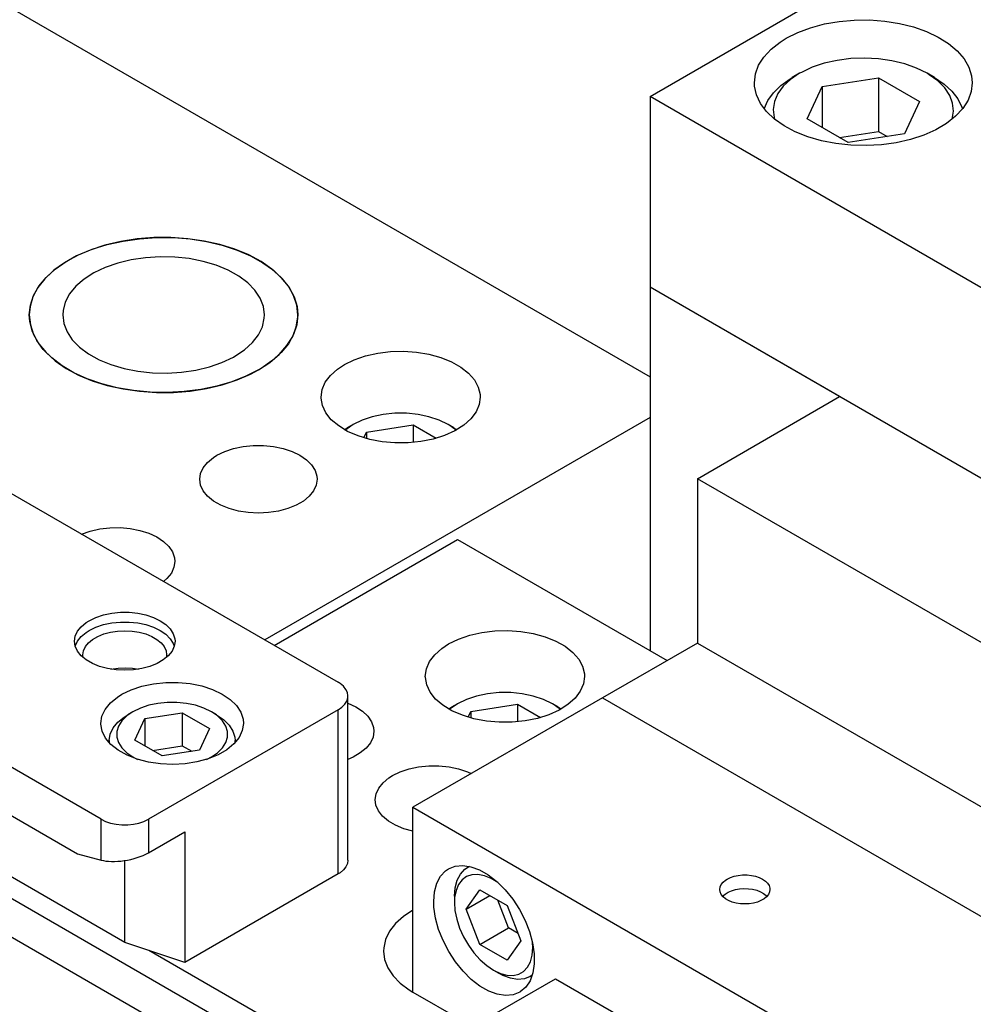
# Model space of a CAD drawing. Header units: inches. Extents: x 3 to 289, y 4 to 291.
# Tile 437 of 634: x 29.35 to 32.91, y 277.25 to 280.92. Entities that reach past the tile are written whole.
import ezdxf

# ---------------------------------------------------------------- set-up
doc = ezdxf.new("R2010")
doc.units = ezdxf.units.IN
doc.header["$LTSCALE"] = 0.5
doc.header["$MEASUREMENT"] = 0
doc.layers.add('DIE', color=7, linetype='Continuous')

msp = doc.modelspace()

# ---------------------------------------------------------------- linework, layer by layer
at = {"layer": 'DIE', "color": 9, "linetype": 'Continuous'}
for p, q in [((31.701, 280.632), (35.6961, 282.9385)), ((26.9174, 282.3485), (31.701, 279.5867)), ((32.3518, 280.9021), (32.4063, 280.9117)), ((32.4063, 280.9117), (32.4626, 280.9167)), ((32.4626, 280.9167), (32.5196, 280.9172)), ((32.5196, 280.9172), (32.5761, 280.913)), ((32.5761, 280.913), (32.631, 280.9043)), ((32.2523, 280.8704), (32.3001, 280.8883)), ((32.3001, 280.8883), (32.3518, 280.9021)), ((32.631, 280.9043), (32.6834, 280.8913)), ((32.6834, 280.8913), (32.732, 280.8741)), ((32.732, 280.8741), (32.776, 280.8532)), ((32.1526, 280.8079), (32.1863, 280.8344)), ((32.1863, 280.8344), (32.2093, 280.8488)), ((32.2093, 280.8488), (32.2523, 280.8704)), ((32.776, 280.8532), (32.8145, 280.829)), ((32.1258, 280.7789), (32.1526, 280.8079)), ((32.8145, 280.829), (32.8467, 280.8019)), ((32.8467, 280.8019), (32.8721, 280.7724)), ((32.1062, 280.748), (32.1258, 280.7789)), ((32.8721, 280.7724), (32.8901, 280.7412)), ((32.0943, 280.7158), (32.1062, 280.748)), ((32.8901, 280.7412), (32.9003, 280.7088)), ((32.0903, 280.683), (32.0943, 280.7158)), ((32.9003, 280.7088), (32.9028, 280.683)), ((32.0909, 280.6704), (32.0903, 280.683)), ((32.0979, 280.6378), (32.0909, 280.6704)), ((32.9028, 280.683), (32.8988, 280.6502)), ((34.883, 278.7949), (31.701, 280.632)), ((31.701, 280.632), (31.701, 279.9215)), ((32.1128, 280.606), (32.0979, 280.6378)), ((32.8869, 280.618), (32.8673, 280.5871)), ((32.8988, 280.6502), (32.8869, 280.618)), ((32.1352, 280.5758), (32.1128, 280.606)), ((32.8673, 280.5871), (32.8404, 280.5581)), ((32.1648, 280.5476), (32.1352, 280.5758)), ((32.2008, 280.5222), (32.1648, 280.5476)), ((32.8404, 280.5581), (32.8068, 280.5316)), ((32.2427, 280.4999), (32.2008, 280.5222)), ((32.767, 280.508), (32.722, 280.4879)), ((32.8068, 280.5316), (32.767, 280.508)), ((32.2896, 280.4812), (32.2427, 280.4999)), ((32.3405, 280.4664), (32.2896, 280.4812)), ((32.6725, 280.4716), (32.6195, 280.4594)), ((32.722, 280.4879), (32.6725, 280.4716)), ((32.3945, 280.456), (32.3405, 280.4664)), ((32.4505, 280.45), (32.3945, 280.456)), ((32.5074, 280.4485), (32.4505, 280.45)), ((32.5642, 280.4517), (32.5074, 280.4485)), ((32.6195, 280.4594), (32.5642, 280.4517)), ((29.7883, 280.1008), (29.7272, 280.0913)), ((29.7361, 280.093), (29.7975, 280.1018)), ((29.851, 280.1057), (29.7883, 280.1008)), ((29.7975, 280.1018), (29.8603, 280.1061)), ((29.9143, 280.1061), (29.851, 280.1057)), ((29.8603, 280.1061), (29.9236, 280.1057)), ((29.9771, 280.1018), (29.9143, 280.1061)), ((29.9236, 280.1057), (29.9862, 280.1008)), ((30.0385, 280.093), (29.9771, 280.1018)), ((29.9862, 280.1008), (30.0474, 280.0913)), ((29.6687, 280.0775), (29.6136, 280.0595)), ((29.6214, 280.0624), (29.6771, 280.0798)), ((29.7272, 280.0913), (29.6687, 280.0775)), ((29.6771, 280.0798), (29.7361, 280.093)), ((30.0975, 280.0798), (30.0385, 280.093)), ((30.0474, 280.0913), (30.1059, 280.0775)), ((30.1531, 280.0624), (30.0975, 280.0798)), ((30.1059, 280.0775), (30.161, 280.0595)), ((29.5629, 280.0377), (29.5174, 280.0123)), ((29.5237, 280.0162), (29.5701, 280.0411)), ((29.6136, 280.0595), (29.5629, 280.0377)), ((29.5701, 280.0411), (29.6214, 280.0624)), ((29.82, 280.0309), (29.7669, 280.023)), ((29.8745, 280.0343), (29.82, 280.0309)), ((29.9292, 280.0331), (29.8745, 280.0343)), ((29.9831, 280.0273), (29.9292, 280.0331)), ((30.035, 280.017), (29.9831, 280.0273)), ((30.2045, 280.0411), (30.1531, 280.0624)), ((30.161, 280.0595), (30.2117, 280.0377)), ((30.2508, 280.0162), (30.2045, 280.0411)), ((30.2117, 280.0377), (30.2572, 280.0123)), ((29.5174, 280.0123), (29.4778, 279.9838)), ((29.4832, 279.9882), (29.5237, 280.0162)), ((29.6695, 279.9943), (29.6273, 279.9742)), ((29.7164, 280.0107), (29.6695, 279.9943)), ((29.7669, 280.023), (29.7164, 280.0107)), ((30.0837, 280.0025), (30.035, 280.017)), ((30.1282, 279.984), (30.0837, 280.0025)), ((30.2914, 279.9882), (30.2508, 280.0162)), ((30.2572, 280.0123), (30.2968, 279.9838)), ((29.422, 279.9244), (29.4491, 279.9574)), ((29.4778, 279.9838), (29.4447, 279.9527)), ((29.4491, 279.9574), (29.4832, 279.9882)), ((29.6273, 279.9742), (29.5906, 279.9507)), ((30.1676, 279.962), (30.1282, 279.984)), ((30.2011, 279.937), (30.1676, 279.962)), ((30.3254, 279.9574), (30.2914, 279.9882)), ((30.2968, 279.9838), (30.3299, 279.9527)), ((30.3525, 279.9244), (30.3254, 279.9574)), ((29.4187, 279.9194), (29.4001, 279.8845)), ((29.4024, 279.8897), (29.422, 279.9244)), ((29.4447, 279.9527), (29.4187, 279.9194)), ((29.5601, 279.9244), (29.5367, 279.8958)), ((29.5906, 279.9507), (29.5601, 279.9244)), ((30.2278, 279.9094), (30.2011, 279.937)), ((30.3299, 279.9527), (30.3559, 279.9194)), ((30.3722, 279.8897), (30.3525, 279.9244)), ((30.3559, 279.9194), (30.3744, 279.8845)), ((34.883, 278.0844), (31.701, 279.9215)), ((31.701, 279.9215), (31.701, 278.5661)), ((32.4081, 279.5133), (31.701, 279.9215)), ((29.4001, 279.8845), (29.3894, 279.8485)), ((29.3905, 279.8538), (29.4024, 279.8897)), ((29.5367, 279.8958), (29.5206, 279.8655)), ((30.2474, 279.8798), (30.2278, 279.9094)), ((30.3841, 279.8538), (30.3722, 279.8897)), ((30.3744, 279.8845), (30.3852, 279.8485)), ((29.3865, 279.8174), (29.3905, 279.8538)), ((29.3894, 279.8485), (29.3865, 279.8174)), ((29.5206, 279.8655), (29.5124, 279.8342)), ((30.2593, 279.8489), (30.2474, 279.8798)), ((30.2633, 279.8174), (30.2593, 279.8489)), ((30.3881, 279.8174), (30.3841, 279.8538)), ((30.3852, 279.8485), (30.3881, 279.8174)), ((29.3865, 279.8174), (29.3905, 279.7809)), ((29.3881, 279.794), (29.3865, 279.8174)), ((29.5124, 279.8342), (29.5113, 279.8174)), ((29.5113, 279.8174), (29.5153, 279.7858)), ((30.2627, 279.8052), (30.2633, 279.8174)), ((30.3822, 279.7732), (30.3879, 279.8096)), ((30.3881, 279.8174), (30.3841, 279.7809)), ((30.3879, 279.8096), (30.3881, 279.8174)), ((29.3972, 279.7579), (29.3881, 279.794)), ((29.3905, 279.7809), (29.4024, 279.745)), ((29.5153, 279.7858), (29.5272, 279.7549)), ((30.2408, 279.7434), (30.2557, 279.7738)), ((30.2557, 279.7738), (30.2627, 279.8052)), ((30.3686, 279.7375), (30.3822, 279.7732)), ((30.3841, 279.7809), (30.3722, 279.745)), ((29.4141, 279.7227), (29.3972, 279.7579)), ((29.4024, 279.745), (29.422, 279.7103)), ((29.5272, 279.7549), (29.5467, 279.7253)), ((30.2184, 279.7145), (30.2408, 279.7434)), ((30.3474, 279.7031), (30.3686, 279.7375)), ((30.3722, 279.745), (30.3525, 279.7103)), ((29.4385, 279.689), (29.4141, 279.7227)), ((29.422, 279.7103), (29.4491, 279.6773)), ((29.5467, 279.7253), (29.5735, 279.6977)), ((29.5735, 279.6977), (29.607, 279.6727)), ((30.189, 279.6878), (30.2184, 279.7145)), ((30.3187, 279.6705), (30.3474, 279.7031)), ((30.3525, 279.7103), (30.3254, 279.6773)), ((29.4701, 279.6573), (29.4385, 279.689)), ((29.4491, 279.6773), (29.4832, 279.6465)), ((29.607, 279.6727), (29.6464, 279.6507)), ((30.105, 279.6404), (30.1473, 279.6605)), ((30.1473, 279.6605), (30.1532, 279.6639)), ((30.1532, 279.6639), (30.189, 279.6878)), ((30.2832, 279.6403), (30.3187, 279.6705)), ((30.3254, 279.6773), (30.2914, 279.6465)), ((30.5984, 279.6506), (30.6402, 279.665)), ((30.6402, 279.665), (30.6855, 279.6753)), ((30.6855, 279.6753), (30.7331, 279.6812)), ((30.7331, 279.6812), (30.7817, 279.6825)), ((30.7817, 279.6825), (30.8301, 279.6792)), ((30.8301, 279.6792), (30.8769, 279.6713)), ((30.8769, 279.6713), (30.9208, 279.6592)), ((29.5084, 279.6282), (29.4701, 279.6573)), ((29.4832, 279.6465), (29.5237, 279.6185)), ((29.5527, 279.6022), (29.5084, 279.6282)), ((29.6464, 279.6507), (29.6909, 279.6322)), ((29.6909, 279.6322), (29.7396, 279.6177)), ((30.0077, 279.6117), (30.0582, 279.624)), ((30.0582, 279.624), (30.105, 279.6404)), ((30.2414, 279.6129), (30.2832, 279.6403)), ((30.2914, 279.6465), (30.2508, 279.6185)), ((30.5361, 279.6158), (30.5612, 279.6324)), ((30.5612, 279.6324), (30.5984, 279.6506)), ((30.9208, 279.6592), (30.9607, 279.6431)), ((30.9607, 279.6431), (30.9955, 279.6234)), ((30.9955, 279.6234), (31.0243, 279.6008)), ((29.5237, 279.6185), (29.5701, 279.5936)), ((29.6024, 279.5795), (29.5527, 279.6022)), ((29.5701, 279.5936), (29.6214, 279.5723)), ((29.7396, 279.6177), (29.7914, 279.6074)), ((29.7914, 279.6074), (29.8453, 279.6016)), ((29.8453, 279.6016), (29.9001, 279.6004)), ((29.9001, 279.6004), (29.9546, 279.6038)), ((29.9546, 279.6038), (30.0077, 279.6117)), ((30.1939, 279.5888), (30.1416, 279.5683)), ((30.161, 279.5752), (30.2117, 279.5971)), ((30.2414, 279.6129), (30.1939, 279.5888)), ((30.2117, 279.5971), (30.2414, 279.6129)), ((30.2508, 279.6185), (30.2414, 279.6129)), ((30.4902, 279.5665), (30.5096, 279.5922)), ((30.5096, 279.5922), (30.5361, 279.6158)), ((31.0243, 279.6008), (31.0462, 279.5757)), ((29.6566, 279.5607), (29.6024, 279.5795)), ((29.6214, 279.5723), (29.6771, 279.5549)), ((29.7145, 279.546), (29.6566, 279.5607)), ((29.6771, 279.5549), (29.7361, 279.5417)), ((30.0852, 279.5517), (30.0256, 279.5394)), ((30.0474, 279.5434), (30.1059, 279.5572)), ((30.1416, 279.5683), (30.0852, 279.5517)), ((30.1059, 279.5572), (30.161, 279.5752)), ((30.4783, 279.5392), (30.4902, 279.5665)), ((31.0462, 279.5757), (31.0608, 279.5488)), ((29.7751, 279.5356), (29.7145, 279.546)), ((29.7361, 279.5417), (29.7975, 279.5329)), ((29.8376, 279.5296), (29.7751, 279.5356)), ((29.7975, 279.5329), (29.8603, 279.5286)), ((29.9008, 279.5283), (29.8376, 279.5296)), ((29.8603, 279.5286), (29.9236, 279.529)), ((29.9638, 279.5316), (29.9008, 279.5283)), ((29.9236, 279.529), (29.9862, 279.5339)), ((30.0256, 279.5394), (29.9638, 279.5316)), ((29.9862, 279.5339), (30.0474, 279.5434)), ((30.4743, 279.5112), (30.4783, 279.5392)), ((31.0608, 279.5488), (31.0676, 279.521)), ((31.0676, 279.521), (31.068, 279.5112)), ((31.8778, 279.2071), (32.4081, 279.5133)), ((30.4744, 279.5074), (30.4743, 279.5112)), ((30.4794, 279.4795), (30.4744, 279.5074)), ((30.4923, 279.4524), (30.4794, 279.4795)), ((31.064, 279.4832), (31.0522, 279.4559)), ((31.068, 279.5112), (31.064, 279.4832)), ((28.7701, 279.4688), (30.5379, 278.4482)), ((30.5127, 279.4268), (30.4923, 279.4524)), ((31.0522, 279.4559), (31.0327, 279.4301)), ((31.701, 279.4357), (30.2643, 278.6061)), ((30.5401, 279.4036), (30.5127, 279.4268)), ((30.5736, 279.3832), (30.5401, 279.4036)), ((31.0063, 279.4065), (30.9735, 279.3857)), ((31.0327, 279.4301), (31.0063, 279.4065)), ((30.6125, 279.3663), (30.5736, 279.3832)), ((30.6557, 279.3533), (30.6125, 279.3663)), ((30.9352, 279.3683), (30.8926, 279.3548)), ((30.9735, 279.3857), (30.9352, 279.3683)), ((30.1842, 279.327), (30.2218, 279.3308)), ((30.2218, 279.3308), (30.2599, 279.3308)), ((30.2599, 279.3308), (30.2975, 279.327)), ((30.7019, 279.3445), (30.6557, 279.3533)), ((30.75, 279.3402), (30.7019, 279.3445)), ((30.7987, 279.3405), (30.75, 279.3402)), ((30.8467, 279.3454), (30.7987, 279.3405)), ((30.8926, 279.3548), (30.8467, 279.3454)), ((30.0733, 279.2862), (30.0862, 279.2943)), ((30.0862, 279.2943), (30.1154, 279.3084)), ((30.1154, 279.3084), (30.1484, 279.3194)), ((30.1484, 279.3194), (30.1842, 279.327)), ((30.2975, 279.327), (30.3333, 279.3194)), ((30.3333, 279.3194), (30.3663, 279.3084)), ((30.3663, 279.3084), (30.3955, 279.2943)), ((30.3955, 279.2943), (30.42, 279.2774)), ((30.0353, 279.2482), (30.0514, 279.2681)), ((30.0514, 279.2681), (30.0733, 279.2862)), ((30.42, 279.2774), (30.4391, 279.2584)), ((30.4391, 279.2584), (30.4521, 279.2377)), ((30.0221, 279.205), (30.0254, 279.2269)), ((30.0254, 279.2269), (30.0353, 279.2482)), ((30.4521, 279.2377), (30.4588, 279.216)), ((30.0254, 279.1831), (30.0221, 279.205)), ((30.0353, 279.1618), (30.0254, 279.1831)), ((30.4563, 279.1831), (30.4464, 279.1618)), ((30.4596, 279.205), (30.4563, 279.1831)), ((30.4588, 279.216), (30.4596, 279.205)), ((31.8778, 279.2071), (31.8778, 278.5947)), ((33.6456, 278.1865), (31.8778, 279.2071)), ((30.0514, 279.1418), (30.0353, 279.1618)), ((30.4464, 279.1618), (30.4303, 279.1418)), ((30.0733, 279.1238), (30.0514, 279.1418)), ((30.1002, 279.1082), (30.0733, 279.1238)), ((30.4084, 279.1238), (30.3814, 279.1082)), ((30.4303, 279.1418), (30.4084, 279.1238)), ((30.1315, 279.0956), (30.1002, 279.1082)), ((30.166, 279.0863), (30.1315, 279.0956)), ((30.2028, 279.0806), (30.166, 279.0863)), ((30.2408, 279.0787), (30.2028, 279.0806)), ((30.2788, 279.0806), (30.2408, 279.0787)), ((30.3157, 279.0863), (30.2788, 279.0806)), ((30.3502, 279.0956), (30.3157, 279.0863)), ((30.3814, 279.1082), (30.3502, 279.0956)), ((29.581, 279.0006), (29.6136, 279.012)), ((29.6136, 279.012), (29.6492, 279.02)), ((29.6492, 279.02), (29.6865, 279.0243)), ((29.6865, 279.0243), (29.7247, 279.0248)), ((29.7247, 279.0248), (29.7624, 279.0215)), ((29.7624, 279.0215), (29.7985, 279.0144)), ((29.7985, 279.0144), (29.8319, 279.0039)), ((29.8319, 279.0039), (29.8617, 278.9901)), ((29.8617, 278.9901), (29.8868, 278.9736)), ((29.8868, 278.9736), (29.9066, 278.9547)), ((30.2996, 278.5857), (30.9833, 278.9805)), ((30.9833, 278.9805), (31.7646, 278.5294)), ((29.654, 277.9379), (27.8862, 278.9585)), ((29.9066, 278.9547), (29.9205, 278.9342)), ((29.9205, 278.9342), (29.9279, 278.9126)), ((29.9293, 278.8988), (29.9259, 278.8769)), ((29.9279, 278.9126), (29.9293, 278.8988)), ((29.9161, 278.8556), (29.8999, 278.8357)), ((29.9259, 278.8769), (29.9161, 278.8556)), ((29.8999, 278.8357), (29.8868, 278.8241)), ((27.8862, 278.7789), (29.5656, 277.8093)), ((29.6631, 278.6994), (29.6938, 278.7058)), ((29.6938, 278.7058), (29.726, 278.7091)), ((29.726, 278.7091), (29.7587, 278.7091)), ((29.7587, 278.7091), (29.7909, 278.7058)), ((29.7909, 278.7058), (29.8216, 278.6994)), ((29.58, 278.6554), (29.5987, 278.6709)), ((29.5987, 278.6709), (29.6098, 278.6778)), ((29.6098, 278.6778), (29.6348, 278.6899)), ((29.6348, 278.6899), (29.6631, 278.6994)), ((29.6631, 278.6631), (29.6938, 278.6695)), ((29.6938, 278.6695), (29.726, 278.6728)), ((29.726, 278.6728), (29.7587, 278.6728)), ((29.7587, 278.6728), (29.7909, 278.6695)), ((29.7909, 278.6695), (29.8216, 278.6631)), ((29.8216, 278.6994), (29.8499, 278.6899)), ((29.8499, 278.6899), (29.875, 278.6778)), ((29.875, 278.6778), (29.896, 278.6634)), ((29.5577, 278.6201), (29.5662, 278.6383)), ((29.5662, 278.6383), (29.58, 278.6554)), ((29.5794, 278.6185), (29.598, 278.6341)), ((29.598, 278.6341), (29.6098, 278.6415)), ((29.6098, 278.6415), (29.6348, 278.6536)), ((29.6348, 278.6536), (29.6631, 278.6631)), ((29.6643, 278.6284), (29.6889, 278.635)), ((29.6889, 278.635), (29.7152, 278.6391)), ((29.7152, 278.6391), (29.7424, 278.6405)), ((29.7424, 278.6405), (29.7695, 278.6391)), ((29.7695, 278.6391), (29.7958, 278.635)), ((29.7958, 278.635), (29.8205, 278.6284)), ((29.8216, 278.6631), (29.8499, 278.6536)), ((29.8499, 278.6536), (29.875, 278.6415)), ((29.875, 278.6415), (29.896, 278.6271)), ((29.896, 278.6634), (29.9123, 278.647)), ((29.9123, 278.647), (29.9235, 278.6293)), ((31.0291, 278.624), (31.0744, 278.6343)), ((31.0744, 278.6343), (31.122, 278.6401)), ((31.122, 278.6401), (31.1706, 278.6414)), ((31.1706, 278.6414), (31.219, 278.6381)), ((31.219, 278.6381), (31.2658, 278.6303)), ((29.5549, 278.6013), (29.5577, 278.6201)), ((29.5577, 278.5825), (29.5549, 278.6013)), ((29.5575, 278.5831), (29.5658, 278.6014)), ((29.5658, 278.6014), (29.5794, 278.6185)), ((29.6071, 278.5953), (29.6227, 278.6082)), ((29.6227, 278.6082), (29.6419, 278.6193)), ((29.6419, 278.6193), (29.6643, 278.6284)), ((29.8205, 278.6284), (29.8428, 278.6193)), ((29.8428, 278.6193), (29.8621, 278.6082)), ((29.8621, 278.6082), (29.8777, 278.5953)), ((29.896, 278.6271), (29.9123, 278.6107)), ((29.9123, 278.6107), (29.9235, 278.593)), ((29.9235, 278.6293), (29.9292, 278.6107)), ((29.9299, 278.6013), (29.927, 278.5825)), ((29.9292, 278.6107), (29.9299, 278.6013)), ((30.9502, 278.5913), (30.9873, 278.6095)), ((30.9873, 278.6095), (31.0291, 278.624)), ((31.2658, 278.6303), (31.3097, 278.6182)), ((31.3097, 278.6182), (31.3496, 278.6021)), ((31.3496, 278.6021), (31.3844, 278.5824)), ((29.5662, 278.5642), (29.5577, 278.5825)), ((29.58, 278.5471), (29.5662, 278.5642)), ((29.5861, 278.5502), (29.5885, 278.5659)), ((29.5885, 278.5659), (29.5956, 278.5811)), ((29.5956, 278.5811), (29.6071, 278.5953)), ((29.8777, 278.5953), (29.8892, 278.5811)), ((29.8892, 278.5811), (29.8963, 278.5659)), ((29.8963, 278.5659), (29.8986, 278.5502)), ((29.9186, 278.5642), (29.9048, 278.5471)), ((29.927, 278.5825), (29.9186, 278.5642)), ((29.9235, 278.593), (29.9272, 278.5831)), ((30.8985, 278.5512), (30.925, 278.5748)), ((30.925, 278.5748), (30.9502, 278.5913)), ((31.3844, 278.5824), (31.4132, 278.5597)), ((31.4132, 278.5597), (31.4351, 278.5346)), ((31.8778, 278.5947), (31.5243, 278.3906)), ((31.8778, 278.5947), (33.6456, 277.5741)), ((29.5987, 278.5317), (29.58, 278.5471)), ((29.587, 278.5407), (29.5861, 278.5502)), ((29.6219, 278.5183), (29.5987, 278.5317)), ((29.886, 278.5317), (29.8629, 278.5183)), ((29.9048, 278.5471), (29.886, 278.5317)), ((29.8986, 278.5502), (29.8977, 278.5407)), ((30.8672, 278.4982), (30.8791, 278.5254)), ((30.8791, 278.5254), (30.8985, 278.5512)), ((31.4351, 278.5346), (31.4497, 278.5078)), ((29.7424, 277.4786), (27.9746, 278.4992)), ((29.6486, 278.5075), (29.6219, 278.5183)), ((29.6782, 278.4996), (29.6486, 278.5075)), ((29.7098, 278.4947), (29.6782, 278.4996)), ((29.7424, 278.493), (29.7098, 278.4947)), ((29.7749, 278.4947), (29.7424, 278.493)), ((29.8065, 278.4996), (29.7749, 278.4947)), ((29.8361, 278.5075), (29.8065, 278.4996)), ((29.8629, 278.5183), (29.8361, 278.5075)), ((30.8632, 278.4701), (30.8672, 278.4982)), ((31.4497, 278.5078), (31.4565, 278.48)), ((30.8633, 278.4664), (30.8632, 278.4701)), ((30.8683, 278.4385), (30.8633, 278.4664)), ((31.4569, 278.4701), (31.453, 278.4421)), ((31.4565, 278.48), (31.4569, 278.4701)), ((29.7313, 278.4035), (29.7666, 278.4206)), ((29.7666, 278.4206), (29.8064, 278.434)), ((29.8064, 278.434), (29.8497, 278.4431)), ((29.8497, 278.4431), (29.895, 278.4478)), ((29.895, 278.4478), (29.9411, 278.4479)), ((29.9411, 278.4479), (29.9865, 278.4434)), ((29.9865, 278.4434), (30.0298, 278.4345)), ((30.0298, 278.4345), (30.0699, 278.4214)), ((30.0699, 278.4214), (30.1054, 278.4044)), ((30.5452, 278.4435), (30.5379, 278.4482)), ((30.5577, 278.4332), (30.5452, 278.4435)), ((30.5669, 278.4218), (30.5577, 278.4332)), ((30.5726, 278.4097), (30.5669, 278.4218)), ((30.8812, 278.4114), (30.8683, 278.4385)), ((31.4411, 278.4149), (31.4217, 278.3891)), ((31.453, 278.4421), (31.4411, 278.4149)), ((29.6887, 278.3714), (29.715, 278.3932)), ((29.715, 278.3932), (29.7313, 278.4035)), ((30.1054, 278.4044), (30.1353, 278.3842)), ((30.1353, 278.3842), (30.1587, 278.3613)), ((30.5628, 278.3667), (30.5702, 278.3785)), ((30.5702, 278.3785), (30.574, 278.3909)), ((30.5745, 278.3972), (30.5726, 278.4097)), ((30.574, 278.3909), (30.5745, 278.3972)), ((30.5745, 277.7848), (30.5745, 278.3972)), ((31.5243, 278.3906), (30.8172, 277.9824)), ((30.9016, 278.3858), (30.8812, 278.4114)), ((30.929, 278.3626), (30.9016, 278.3858)), ((31.4217, 278.3891), (31.3952, 278.3655)), ((31.5243, 278.3906), (33.292, 277.37)), ((31.5243, 278.3906), (33.292, 277.37)), ((29.6575, 278.3216), (29.6694, 278.3473)), ((29.6694, 278.3473), (29.6887, 278.3714)), ((30.5379, 278.3461), (29.8308, 277.9379)), ((30.1587, 278.3613), (30.1749, 278.3364)), ((30.5379, 278.3461), (30.5519, 278.3558)), ((30.5519, 278.3558), (30.5628, 278.3667)), ((30.5745, 278.371), (30.6042, 278.3573)), ((30.6042, 278.3573), (30.6294, 278.3407)), ((30.6294, 278.3407), (30.6492, 278.3219)), ((30.9625, 278.3422), (30.929, 278.3626)), ((31.0014, 278.3253), (30.9625, 278.3422)), ((31.3624, 278.3447), (31.3242, 278.3273)), ((31.3952, 278.3655), (31.3624, 278.3447)), ((29.6535, 278.2951), (29.6575, 278.3216)), ((30.1749, 278.3364), (30.1835, 278.3103)), ((30.1835, 278.3103), (30.1848, 278.2951)), ((30.6492, 278.3219), (30.663, 278.3014)), ((31.0446, 278.3123), (31.0014, 278.3253)), ((31.0908, 278.3035), (31.0446, 278.3123)), ((31.1389, 278.2992), (31.0908, 278.3035)), ((31.2356, 278.3044), (31.1876, 278.2995)), ((31.2815, 278.3137), (31.2356, 278.3044)), ((31.3242, 278.3273), (31.2815, 278.3137)), ((29.6536, 278.2925), (29.6535, 278.2951)), ((29.6583, 278.2661), (29.6536, 278.2925)), ((29.6709, 278.2405), (29.6583, 278.2661)), ((30.1808, 278.2686), (30.1689, 278.2429)), ((30.1848, 278.2951), (30.1808, 278.2686)), ((30.663, 278.3014), (30.6704, 278.2798)), ((30.6717, 278.266), (30.6684, 278.2441)), ((30.6704, 278.2798), (30.6717, 278.266)), ((31.1876, 278.2995), (31.1389, 278.2992)), ((29.691, 278.2166), (29.6709, 278.2405)), ((30.1689, 278.2429), (30.1496, 278.2188)), ((30.6684, 278.2441), (30.6585, 278.2228)), ((29.7179, 278.195), (29.691, 278.2166)), ((29.7509, 278.1764), (29.7179, 278.195)), ((30.1233, 278.197), (30.0908, 278.1781)), ((30.1496, 278.2188), (30.1233, 278.197)), ((30.6424, 278.2029), (30.6205, 278.1848)), ((30.6585, 278.2228), (30.6424, 278.2029)), ((29.7889, 278.1614), (29.7509, 278.1764)), ((29.8309, 278.1505), (29.7889, 278.1614)), ((30.0533, 278.1627), (30.0116, 278.1513)), ((30.0908, 278.1781), (30.0533, 278.1627)), ((30.5936, 278.1693), (30.5745, 278.161)), ((30.6205, 278.1848), (30.5936, 278.1693)), ((29.8755, 278.1438), (29.8309, 278.1505)), ((29.9214, 278.1417), (29.8755, 278.1438)), ((29.9672, 278.1443), (29.9214, 278.1417)), ((30.0116, 278.1513), (29.9672, 278.1443)), ((30.7694, 278.1143), (30.8025, 278.1253)), ((30.8025, 278.1253), (30.8383, 278.1329)), ((30.8383, 278.1329), (30.8758, 278.1367)), ((30.8758, 278.1367), (30.914, 278.1367)), ((30.914, 278.1367), (30.9515, 278.1329)), ((30.9515, 278.1329), (30.9874, 278.1253)), ((30.9874, 278.1253), (31.0204, 278.1143)), ((30.7055, 278.074), (30.7273, 278.0921)), ((30.7273, 278.0921), (30.7402, 278.1002)), ((30.7402, 278.1002), (30.7694, 278.1143)), ((31.0204, 278.1143), (31.0347, 278.108)), ((30.6795, 278.0328), (30.6894, 278.0541)), ((30.6894, 278.0541), (30.7055, 278.074)), ((30.6762, 278.0109), (30.6795, 278.0328)), ((30.679, 277.9907), (30.6762, 278.0109)), ((30.6883, 277.9694), (30.679, 277.9907)), ((30.8172, 277.9824), (32.5849, 276.9618)), ((30.8172, 277.2932), (30.8172, 277.9824)), ((29.654, 277.9379), (29.6707, 277.9298)), ((29.8141, 277.9298), (29.8308, 277.9379)), ((30.7039, 277.9493), (30.6883, 277.9694)), ((30.7253, 277.9311), (30.7039, 277.9493)), ((29.6707, 277.9298), (29.6896, 277.9235)), ((29.6896, 277.9235), (29.71, 277.9192)), ((29.71, 277.9192), (29.7315, 277.917)), ((29.7315, 277.917), (29.7533, 277.917)), ((29.7533, 277.917), (29.7747, 277.9192)), ((29.7747, 277.9192), (29.7952, 277.9235)), ((29.7952, 277.9235), (29.8141, 277.9298)), ((30.7519, 277.9153), (30.7253, 277.9311)), ((30.7828, 277.9024), (30.7519, 277.9153)), ((30.8172, 277.8928), (30.7828, 277.9024)), ((29.8308, 277.8129), (29.9665, 277.8913)), ((29.9665, 277.8913), (29.9665, 277.4039)), ((29.5656, 277.8093), (29.654, 277.7856)), ((29.7525, 277.7855), (29.7648, 277.7881)), ((29.7648, 277.7881), (29.7769, 277.7912)), ((29.7769, 277.7912), (29.7888, 277.7947)), ((29.7888, 277.7947), (29.8002, 277.7987)), ((29.8002, 277.7987), (29.8111, 277.8031)), ((29.8111, 277.8031), (29.8213, 277.8079)), ((29.8213, 277.8079), (29.8308, 277.8129)), ((28.8689, 277.7597), (30.4238, 276.862)), ((30.5476, 276.9335), (29.0811, 277.7801)), ((29.654, 277.7856), (29.6628, 277.7836)), ((29.6628, 277.7836), (29.6723, 277.782)), ((29.6723, 277.782), (29.6824, 277.781)), ((29.6824, 277.781), (29.6931, 277.7804)), ((29.6931, 277.7804), (29.7044, 277.7804)), ((29.7044, 277.7804), (29.716, 277.7809)), ((29.716, 277.7809), (29.728, 277.7819)), ((29.728, 277.7819), (29.7402, 277.7835)), ((29.7402, 277.7835), (29.7525, 277.7855)), ((29.7424, 277.4786), (29.7424, 277.7838)), ((30.5669, 277.7601), (30.5577, 277.7487)), ((30.5726, 277.7722), (30.5669, 277.7601)), ((30.5745, 277.7848), (30.5726, 277.7722)), ((30.938, 277.7452), (30.9495, 277.7531)), ((30.9495, 277.7531), (30.9744, 277.7629)), ((30.9744, 277.7629), (31.0026, 277.7655)), ((31.0026, 277.7655), (31.0332, 277.7608)), ((31.0332, 277.7608), (31.0653, 277.7489)), ((30.5379, 277.7337), (29.9665, 277.4039)), ((30.5452, 277.7384), (30.5379, 277.7337)), ((30.5577, 277.7487), (30.5452, 277.7384)), ((30.9057, 277.6989), (30.9194, 277.7251)), ((30.9194, 277.7251), (30.938, 277.7452)), ((31.0653, 277.7489), (31.0978, 277.7303)), ((31.0978, 277.7303), (31.1299, 277.7054)), ((31.9883, 277.7145), (32.0008, 277.7205)), ((32.0008, 277.7205), (32.015, 277.7252)), ((32.015, 277.7252), (32.0303, 277.7285)), ((32.0303, 277.7285), (32.0464, 277.7301)), ((32.0464, 277.7301), (32.0628, 277.7301)), ((32.0628, 277.7301), (32.0789, 277.7285)), ((32.0789, 277.7285), (32.0942, 277.7252)), ((32.0942, 277.7252), (32.1084, 277.7205)), ((32.1084, 277.7205), (32.1209, 277.7145)), ((30.8973, 277.6674), (30.9057, 277.6989)), ((31.1299, 277.7054), (31.1606, 277.6751)), ((31.9608, 277.6762), (31.9623, 277.6856)), ((31.9623, 277.6856), (31.9665, 277.6947)), ((31.9665, 277.6947), (31.9734, 277.7032)), ((31.9734, 277.7032), (31.9828, 277.711)), ((31.9828, 277.711), (31.9883, 277.7145)), ((32.0197, 277.6754), (32.0353, 277.6781)), ((32.0353, 277.6781), (32.0515, 277.6793)), ((32.0515, 277.6793), (32.0678, 277.6787)), ((32.0678, 277.6787), (32.0838, 277.6766)), ((32.1209, 277.7145), (32.1314, 277.7072)), ((32.1314, 277.7072), (32.1396, 277.6991)), ((32.1396, 277.6991), (32.1452, 277.6902)), ((32.1452, 277.6902), (32.148, 277.6809)), ((32.148, 277.6809), (32.1483, 277.6762)), ((30.8945, 277.6315), (30.8973, 277.6674)), ((31.1606, 277.6751), (31.1889, 277.6401)), ((31.9623, 277.6668), (31.9608, 277.6762)), ((31.9665, 277.6577), (31.9623, 277.6668)), ((31.9734, 277.6491), (31.9665, 277.6577)), ((31.9719, 277.6507), (31.9808, 277.6586)), ((31.9828, 277.6414), (31.9734, 277.6491)), ((31.9808, 277.6586), (31.992, 277.6655)), ((31.9943, 277.6347), (31.9828, 277.6414)), ((31.992, 277.6655), (32.0051, 277.6711)), ((32.0051, 277.6711), (32.0197, 277.6754)), ((32.0838, 277.6766), (32.0988, 277.6729)), ((32.0988, 277.6729), (32.1125, 277.6677)), ((32.1125, 277.6677), (32.1244, 277.6613)), ((32.1264, 277.6414), (32.1149, 277.6347)), ((32.1244, 277.6613), (32.1342, 277.6537)), ((32.1358, 277.6491), (32.1264, 277.6414)), ((32.1342, 277.6537), (32.1373, 277.6507)), ((32.1427, 277.6577), (32.1358, 277.6491)), ((32.1469, 277.6668), (32.1427, 277.6577)), ((32.1483, 277.6762), (32.1469, 277.6668)), ((30.8954, 277.6095), (30.8945, 277.6315)), ((30.9015, 277.569), (30.8954, 277.6095)), ((31.1889, 277.6401), (31.214, 277.6017)), ((32.0077, 277.6293), (31.9943, 277.6347)), ((32.0225, 277.6253), (32.0077, 277.6293)), ((32.0383, 277.6229), (32.0225, 277.6253)), ((32.0546, 277.6221), (32.0383, 277.6229)), ((32.0709, 277.6229), (32.0546, 277.6221)), ((32.0867, 277.6253), (32.0709, 277.6229)), ((32.1015, 277.6293), (32.0867, 277.6253)), ((32.1149, 277.6347), (32.1015, 277.6293)), ((30.7814, 277.5755), (30.752, 277.5488)), ((30.8172, 277.5994), (30.7814, 277.5755)), ((30.9129, 277.5272), (30.9015, 277.569)), ((31.214, 277.6017), (31.2352, 277.5609)), ((30.752, 277.5488), (30.7297, 277.52)), ((31.2352, 277.5609), (31.2517, 277.519)), ((30.7297, 277.52), (30.7149, 277.4896)), ((30.9295, 277.4853), (30.9129, 277.5272)), ((31.2517, 277.519), (31.2632, 277.4771)), ((29.9665, 277.4039), (29.7424, 277.4786)), ((30.7079, 277.4582), (30.7073, 277.4463)), ((30.7149, 277.4896), (30.7079, 277.4582)), ((30.9506, 277.4445), (30.9295, 277.4853)), ((31.2632, 277.4771), (31.2692, 277.4367)), ((30.6359, 276.9845), (29.8317, 277.4488)), ((30.7073, 277.4463), (30.7113, 277.4148)), ((30.9757, 277.406), (30.9506, 277.4445)), ((31.2692, 277.4367), (31.2696, 277.3989)), ((30.7113, 277.4148), (30.7232, 277.384)), ((31.0041, 277.3711), (30.9757, 277.406)), ((31.2696, 277.3989), (31.2644, 277.3648)), ((30.7232, 277.384), (30.7428, 277.3545)), ((30.7428, 277.3545), (30.7696, 277.3269)), ((31.0347, 277.3408), (31.0041, 277.3711)), ((31.2644, 277.3648), (31.2537, 277.3354)), ((30.6853, 276.9607), (31.3482, 277.3435)), ((30.7696, 277.3269), (30.803, 277.3019)), ((31.0668, 277.3159), (31.0347, 277.3408)), ((31.0994, 277.2972), (31.0668, 277.3159)), ((31.2379, 277.3117), (31.2173, 277.2944)), ((31.2537, 277.3354), (31.2379, 277.3117)), ((31.3482, 277.3435), (31.6131, 277.1905)), ((30.803, 277.3019), (30.8172, 277.2932)), ((30.8172, 277.2932), (30.9939, 277.1912)), ((31.1314, 277.2854), (31.0994, 277.2972)), ((31.162, 277.2807), (31.1314, 277.2854)), ((31.1902, 277.2833), (31.162, 277.2807)), ((31.2151, 277.2931), (31.1902, 277.2833)), ((31.2173, 277.2944), (31.2151, 277.2931))]:
    msp.add_line(p, q, dxfattribs=at)
at = {"layer": 'DIE', "color": 132, "linetype": 'Continuous'}
for p, q in [((32.3988, 280.7665), (32.3506, 280.7556)), ((32.4494, 280.773), (32.3988, 280.7665)), ((32.5011, 280.7749), (32.4494, 280.773)), ((32.5527, 280.7722), (32.5011, 280.7749)), ((32.603, 280.7649), (32.5527, 280.7722)), ((32.6507, 280.7533), (32.603, 280.7649)), ((32.3058, 280.7406), (32.2656, 280.7218)), ((32.3506, 280.7556), (32.3058, 280.7406)), ((32.6947, 280.7375), (32.6507, 280.7533)), ((32.7341, 280.7181), (32.6947, 280.7375)), ((32.1888, 280.6727), (32.2232, 280.6973)), ((32.2253, 280.6954), (32.198, 280.6699)), ((32.2232, 280.6973), (32.2314, 280.7021)), ((32.259, 280.7181), (32.2253, 280.6954)), ((32.259, 280.7181), (32.2314, 280.7021)), ((32.2656, 280.7218), (32.259, 280.7181)), ((32.3434, 280.6693), (32.5526, 280.7017)), ((32.5526, 280.7017), (32.7057, 280.6133)), ((32.5526, 280.7017), (32.5526, 280.5016)), ((32.7617, 280.7021), (32.7341, 280.7181)), ((32.7426, 280.713), (32.7341, 280.7181)), ((32.7748, 280.6896), (32.7426, 280.713)), ((32.7617, 280.7021), (32.7975, 280.6782)), ((32.8004, 280.6636), (32.7748, 280.6896)), ((32.1609, 280.6456), (32.1888, 280.6727)), ((32.198, 280.6699), (32.1779, 280.6424)), ((32.2874, 280.5486), (32.3434, 280.6693)), ((32.3434, 280.6693), (32.3434, 280.5162)), ((32.7975, 280.6782), (32.8268, 280.6515)), ((32.8188, 280.6356), (32.8004, 280.6636)), ((32.8268, 280.6515), (32.8492, 280.6227)), ((32.1269, 280.5856), (32.1401, 280.6163)), ((32.1401, 280.6163), (32.1609, 280.6456)), ((32.1779, 280.6424), (32.1653, 280.6134)), ((32.8296, 280.6064), (32.8188, 280.6356)), ((32.8492, 280.6227), (32.864, 280.5923)), ((32.1653, 280.6134), (32.1606, 280.5836)), ((32.1606, 280.5836), (32.1639, 280.5537)), ((32.7057, 280.6133), (32.6496, 280.4925)), ((32.8324, 280.5765), (32.8296, 280.6064)), ((32.864, 280.5923), (32.8661, 280.5856)), ((32.1639, 280.5537), (32.1658, 280.5468)), ((32.4405, 280.4602), (32.2874, 280.5486)), ((32.8272, 280.5468), (32.8324, 280.5765)), ((32.4076, 280.4792), (32.5526, 280.5016)), ((32.6496, 280.4925), (32.4405, 280.4602)), ((32.5526, 280.5016), (32.5855, 280.4826)), ((30.7065, 279.4465), (30.6655, 279.4379)), ((30.7494, 279.4508), (30.7065, 279.4465)), ((30.793, 279.4508), (30.7494, 279.4508)), ((30.8359, 279.4465), (30.793, 279.4508)), ((30.8768, 279.4379), (30.8359, 279.4465)), ((30.5944, 279.4091), (30.5664, 279.3898)), ((30.5944, 279.4091), (30.5723, 279.3963)), ((30.6278, 279.4253), (30.5944, 279.4091)), ((30.5944, 279.4091), (30.5944, 279.4091)), ((30.6655, 279.4379), (30.6278, 279.4253)), ((30.6436, 279.3807), (30.8179, 279.4077)), ((30.8179, 279.4077), (30.9041, 279.3579)), ((30.8179, 279.4077), (30.8179, 279.3419)), ((30.9146, 279.4253), (30.8768, 279.4379)), ((30.9479, 279.4091), (30.9146, 279.4253)), ((30.97, 279.3963), (30.9479, 279.4091)), ((30.9504, 279.4077), (30.9479, 279.4091)), ((30.9779, 279.3882), (30.9504, 279.4077)), ((30.5616, 279.3898), (30.5723, 279.3963)), ((30.5664, 279.3898), (30.5644, 279.3882)), ((30.6336, 279.3593), (30.6436, 279.3807)), ((30.6436, 279.3807), (30.6436, 279.3564)), ((30.97, 279.3963), (30.9808, 279.3898)), ((31.0167, 278.3843), (30.9833, 278.3681)), ((31.0544, 278.3968), (31.0167, 278.3843)), ((31.0954, 278.4054), (31.0544, 278.3968)), ((31.1383, 278.4098), (31.0954, 278.4054)), ((31.1819, 278.4098), (31.1383, 278.4098)), ((31.2248, 278.4054), (31.1819, 278.4098)), ((31.2657, 278.3968), (31.2248, 278.4054)), ((31.3035, 278.3843), (31.2657, 278.3968)), ((31.3369, 278.3681), (31.3035, 278.3843)), ((29.773, 278.3386), (29.7499, 278.3227)), ((29.773, 278.3386), (29.7534, 278.3273)), ((29.7731, 278.3386), (29.773, 278.3386)), ((29.8006, 278.352), (29.7731, 278.3386)), ((29.8318, 278.3624), (29.8006, 278.352)), ((29.8657, 278.3695), (29.8318, 278.3624)), ((29.9011, 278.3731), (29.8657, 278.3695)), ((29.9372, 278.3731), (29.9011, 278.3731)), ((29.9726, 278.3695), (29.9372, 278.3731)), ((30.0065, 278.3624), (29.9726, 278.3695)), ((30.0377, 278.352), (30.0065, 278.3624)), ((30.0653, 278.3386), (30.0377, 278.352)), ((30.0849, 278.3273), (30.0653, 278.3386)), ((30.0884, 278.3227), (30.0653, 278.3386)), ((30.9505, 278.3488), (30.9612, 278.3553)), ((30.9553, 278.3488), (30.9533, 278.3472)), ((30.9833, 278.3681), (30.9553, 278.3488)), ((30.9833, 278.3681), (30.9612, 278.3553)), ((30.9833, 278.3681), (30.9833, 278.3681)), ((31.0226, 278.3182), (31.0325, 278.3397)), ((31.0325, 278.3397), (31.2068, 278.3666)), ((31.0325, 278.3397), (31.0325, 278.3154)), ((31.2068, 278.3666), (31.293, 278.3169)), ((31.2068, 278.3666), (31.2068, 278.3009)), ((31.359, 278.3553), (31.3369, 278.3681)), ((31.3393, 278.3667), (31.3369, 278.3681)), ((31.3668, 278.3472), (31.3393, 278.3667)), ((31.359, 278.3553), (31.3697, 278.3488)), ((29.7162, 278.2993), (29.7396, 278.3186)), ((29.7319, 278.3047), (29.7196, 278.2851)), ((29.7499, 278.3227), (29.7319, 278.3047)), ((29.7396, 278.3186), (29.7534, 278.3273)), ((29.7797, 278.2327), (29.8171, 278.3132)), ((29.8171, 278.3132), (29.9565, 278.3348)), ((29.8171, 278.3132), (29.8171, 278.2111)), ((29.9565, 278.3348), (30.0586, 278.2758)), ((29.9565, 278.3348), (29.9565, 278.2115)), ((30.0849, 278.3273), (30.1111, 278.3092)), ((30.1064, 278.3047), (30.0884, 278.3227)), ((30.1187, 278.2851), (30.1064, 278.3047)), ((30.1111, 278.3092), (30.1316, 278.2888)), ((29.6883, 278.2551), (29.6989, 278.2779)), ((29.6989, 278.2779), (29.7162, 278.2993)), ((29.7196, 278.2851), (29.7133, 278.2647)), ((30.0586, 278.2758), (30.0212, 278.1953)), ((30.125, 278.2647), (30.1187, 278.2851)), ((30.1316, 278.2888), (30.1455, 278.2666)), ((30.1455, 278.2666), (30.1526, 278.2434)), ((29.6848, 278.2316), (29.6883, 278.2551)), ((29.6848, 278.2316), (29.6848, 278.2229)), ((29.6853, 278.2223), (29.6848, 278.2316)), ((29.7133, 278.2647), (29.7133, 278.2439)), ((29.7133, 278.2439), (29.7196, 278.2234)), ((29.8818, 278.1738), (29.7797, 278.2327)), ((30.1187, 278.2234), (30.125, 278.2439)), ((30.125, 278.2439), (30.125, 278.2647)), ((30.1526, 278.2434), (30.1535, 278.2316)), ((30.1535, 278.2316), (30.153, 278.2223)), ((30.1535, 278.2229), (30.1535, 278.2316)), ((29.7196, 278.2234), (29.7319, 278.2038)), ((29.7319, 278.2038), (29.7499, 278.1858)), ((29.8461, 278.1944), (29.9565, 278.2115)), ((30.0212, 278.1953), (29.8818, 278.1738)), ((29.9565, 278.2115), (29.9922, 278.1909)), ((30.0884, 278.1858), (30.1064, 278.2038)), ((30.1064, 278.2038), (30.1187, 278.2234)), ((29.7499, 278.1858), (29.7731, 278.1699)), ((29.7731, 278.1699), (29.7905, 278.1609)), ((30.0478, 278.1609), (30.0653, 278.1699)), ((30.0653, 278.1699), (30.0884, 278.1858)), ((31.0103, 277.7511), (31.0201, 277.7578)), ((31.0276, 277.7621), (31.0201, 277.7578)), ((31.0201, 277.7578), (31.0283, 277.7619)), ((30.9816, 277.7102), (30.9938, 277.7334)), ((30.9938, 277.7334), (31.0103, 277.7511)), ((31.0171, 277.7239), (31.0002, 277.7116)), ((31.037, 277.7307), (31.0171, 277.7239)), ((31.0594, 277.7319), (31.037, 277.7307)), ((31.0835, 277.7273), (31.0594, 277.7319)), ((31.1087, 277.7171), (31.0835, 277.7273)), ((31.1342, 277.7016), (31.1087, 277.7171)), ((30.9716, 277.6505), (30.9741, 277.6823)), ((30.9741, 277.6823), (30.9816, 277.7102)), ((30.9869, 277.6942), (30.9776, 277.6722)), ((31.0002, 277.7116), (30.9869, 277.6942)), ((30.9716, 277.6505), (30.9716, 277.6279)), ((30.9725, 277.6463), (30.9716, 277.6279)), ((30.9776, 277.6722), (30.9725, 277.6463)), ((31.0156, 277.6024), (31.0666, 277.675)), ((31.0156, 277.6024), (31.104, 277.6535)), ((31.0666, 277.675), (31.1687, 277.6161)), ((30.9716, 277.6279), (30.9738, 277.5973)), ((31.1734, 277.5325), (31.133, 277.6367)), ((31.1687, 277.6161), (31.2197, 277.4846)), ((30.9738, 277.5973), (30.9804, 277.5651)), ((31.0666, 277.4709), (31.0156, 277.6024)), ((30.9804, 277.5651), (30.9911, 277.5322)), ((30.9911, 277.5322), (31.0058, 277.4997)), ((31.0666, 277.4709), (31.1734, 277.5325)), ((31.2091, 277.5119), (31.1734, 277.5325)), ((31.0058, 277.4997), (31.0238, 277.4685)), ((31.0238, 277.4685), (31.0446, 277.4396)), ((31.1687, 277.412), (31.0666, 277.4709)), ((31.2197, 277.4846), (31.1687, 277.412)), ((31.2616, 277.4311), (31.2638, 277.4591)), ((31.2638, 277.4591), (31.2629, 277.4787)), ((31.0446, 277.4396), (31.0677, 277.4138)), ((31.255, 277.4065), (31.2616, 277.4311)), ((31.0677, 277.4138), (31.0923, 277.392)), ((31.0923, 277.392), (31.1177, 277.3748)), ((31.2296, 277.3704), (31.2442, 277.3861)), ((31.2442, 277.3861), (31.255, 277.4065)), ((31.1177, 277.3748), (31.1373, 277.3635)), ((31.1177, 277.3748), (31.143, 277.3627)), ((31.1517, 277.3559), (31.1373, 277.3635)), ((31.143, 277.3627), (31.1676, 277.3561)), ((31.1802, 277.3452), (31.1517, 277.3559)), ((31.1676, 277.3561), (31.1907, 277.3552)), ((31.1907, 277.3552), (31.2116, 277.36)), ((31.2116, 277.36), (31.2296, 277.3704)), ((31.2545, 277.3519), (31.2324, 277.3432)), ((31.2622, 277.3569), (31.2545, 277.3519)), ((31.2545, 277.3519), (31.262, 277.3562)), ((31.2073, 277.341), (31.1802, 277.3452)), ((31.2324, 277.3432), (31.2073, 277.341))]:
    msp.add_line(p, q, dxfattribs=at)
at = {"layer": 'DIE', "color": 136, "linetype": 'Continuous'}
for p, q in [((29.691, 278.4972), (29.7175, 278.501)), ((29.7175, 278.501), (29.7446, 278.5022)), ((29.7446, 278.5022), (29.7717, 278.5006)), ((29.7717, 278.5006), (29.7937, 278.4972))]:
    msp.add_line(p, q, dxfattribs=at)
at = {"layer": 'DIE', "color": 4, "linetype": 'Continuous'}
for p, q in [((30.5379, 277.7337), (30.5379, 278.3461)), ((29.654, 277.7856), (29.654, 277.9379)), ((29.8308, 277.9379), (29.8308, 277.8129))]:
    msp.add_line(p, q, dxfattribs=at)

doc.saveas('drawing.dxf')
